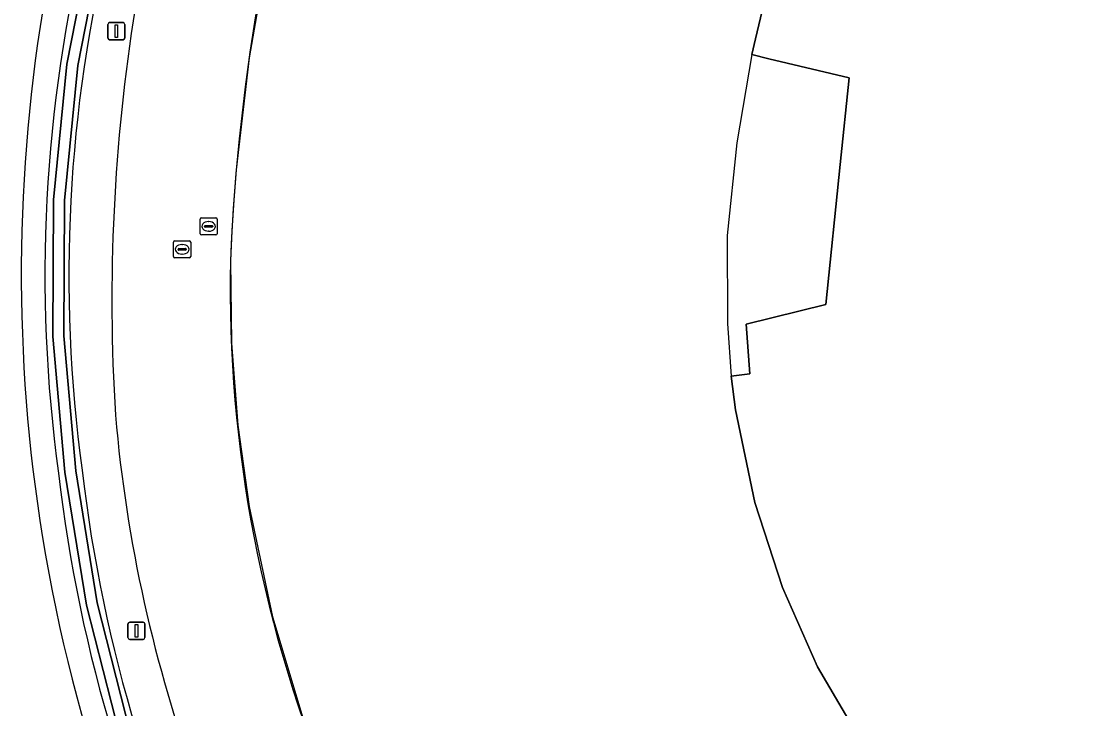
# Model space of a CAD drawing. Extents: x 155018 to 156648, y 383979 to 385733.
# Drawn here: x 155750.7 to 155813, y 384069.4 to 384109.6 of the extents above; entities that cross this region are included whole.
import ezdxf

# ---------------------------------------------------------------- set-up
doc = ezdxf.new("R2010")
doc.units = 0
for name, color, linetype in [('IMGEO_Berm_groen', 7, 'Continuous'), ('IMGEO_Erf', 7, 'Continuous'), ('IMGEO_Groenvoorziening', 7, 'Continuous'), ('IMGEO_Lichtmast', 7, 'Continuous'), ('IMGEO_Lijnafwatering', 7, 'Continuous'), ('IMGEO_Oever', 7, 'Continuous'), ('IMGEO_Pand', 7, 'Continuous'), ('IMGEO_Pand_overbouw', 7, 'Continuous'), ('IMGEO_Rijbaan_lokaal_gesloten', 7, 'Continuous'), ('IMGEO_Rioolput', 7, 'Continuous'), ('IMGEO_Waterloop', 7, 'Continuous')]:
    doc.layers.add(name, color=color, linetype=linetype)

msp = doc.modelspace()

# ---------------------------------------------------------------- linework, layer by layer
at = {"layer": 'IMGEO_Berm_groen'}
for centre, radius, start, end in [((155863.72, 384093.288), 107.768, 158.18958, 183.57089), ((155837.015, 384094.759), 84.977, 166.20402, 187.82124), ((155837.046, 384094.756), 83.608, 166.18979, 187.82723), ((155846.948, 384094.823), 96.293, 170.1602, 189.19567), ((155839.782, 384093.857), 83.938, 184.9762, 215.1845), ((155839.71, 384093.217), 87.458, 186.57985, 207.33252), ((155839.688, 384093.21), 86.035, 186.5672, 207.31551), ((155847.067, 384095.113), 96.457, 189.35439, 209.47777)]:
    msp.add_arc(centre, radius, start, end, dxfattribs=at)
at = {"layer": 'IMGEO_Erf'}
msp.add_lwpolyline([(155799.726, 384067.622), (155797.234, 384071.868), (155795.176, 384076.498), (155793.559, 384081.483), (155792.434, 384086.895), (155792.182, 384088.869), (155793.273, 384089.008), (155793.054, 384091.901), (155797.706, 384093.045), (155798.554, 384101.25), (155799.077, 384106.308), (155794.389, 384107.43), (155793.388, 384107.67), (155793.606, 384108.592), (155794.789, 384113.596), (155795.858, 384113.183), (155801.817, 384128.977), (155807.321, 384138.846), (155806.372, 384139.32), (155809.326, 384143.646), (155813.111, 384148.473)], dxfattribs=at)
for centre, radius, start, end in [((155879.791, 384090.79), 117.005, 161.64131, 177.64074), ((155839.879, 384094.042), 77.01, 178.83591, 203.07794)]:
    msp.add_arc(centre, radius, start, end, dxfattribs=at)
at = {"layer": 'IMGEO_Groenvoorziening'}
for centre, radius, start, end in [((155846.948, 384094.823), 96.293, 170.1602, 189.19567), ((155847.067, 384095.113), 96.457, 189.35439, 209.47777)]:
    msp.add_arc(centre, radius, start, end, dxfattribs=at)
at = {"layer": 'IMGEO_Lichtmast'}
for p, q in [((155755.718, 384108.636), (155755.718, 384109.436)), ((155755.718, 384109.436), (155755.718, 384108.636)), ((155755.818, 384109.536), (155756.608, 384109.536)), ((155756.608, 384109.536), (155755.818, 384109.536)), ((155756.708, 384109.436), (155756.708, 384108.636)), ((155756.708, 384108.636), (155756.708, 384109.436)), ((155756.608, 384108.536), (155755.818, 384108.536)), ((155755.818, 384108.536), (155756.608, 384108.536)), ((155756.894, 384073.571), (155756.894, 384074.371)), ((155756.894, 384074.371), (155756.894, 384073.571)), ((155756.994, 384074.471), (155757.784, 384074.471)), ((155757.784, 384074.471), (155756.994, 384074.471)), ((155757.884, 384074.371), (155757.884, 384073.571)), ((155757.884, 384073.571), (155757.884, 384074.371)), ((155757.784, 384073.471), (155756.994, 384073.471)), ((155756.994, 384073.471), (155757.784, 384073.471))]:
    msp.add_line(p, q, dxfattribs=at)
for points in [[(155756.138, 384109.411), (155756.288, 384109.411), (155756.288, 384108.661), (155756.138, 384108.661), (155756.138, 384109.411)], [(155757.314, 384074.346), (155757.464, 384074.346), (155757.464, 384073.596), (155757.314, 384073.596), (155757.314, 384074.346)]]:
    msp.add_lwpolyline(points, dxfattribs=at)
for centre, start, end in [((155755.818, 384109.436), 90, 180), ((155755.818, 384109.436), 90, 180), ((155756.608, 384109.436), 0, 90), ((155756.608, 384109.436), 360, 90), ((155755.818, 384108.636), 180, 270), ((155755.818, 384108.636), 180, 270), ((155756.608, 384108.636), 270, 0), ((155756.608, 384108.636), 270, 0), ((155756.994, 384074.371), 90, 180), ((155756.994, 384074.371), 90, 180), ((155757.784, 384074.371), 0, 90), ((155757.784, 384074.371), 360, 90), ((155756.994, 384073.571), 180, 270), ((155756.994, 384073.571), 180, 270), ((155757.784, 384073.571), 270, 0), ((155757.784, 384073.571), 270, 0)]:
    msp.add_arc(centre, 0.1, start, end, dxfattribs=at)
at = {"layer": 'IMGEO_Lijnafwatering'}
for points in [[(155766.597, 384120.391), (155765.112, 384113.971), (155763.989, 384107.479), (155763.23, 384100.934)], [(155763.23, 384100.934), (155763.088, 384099.16), (155762.973, 384097.384), (155762.885, 384095.607), (155762.958, 384090.798), (155763.324, 384086.003), (155763.98, 384081.239)], [(155763.98, 384081.239), (155765.347, 384074.794), (155767.245, 384068.486), (155769.661, 384062.357)]]:
    msp.add_lwpolyline(points, dxfattribs=at)
at = {"layer": 'IMGEO_Oever'}
for points in [[(155756.414, 384067.826), (155754.459, 384075.462), (155753.203, 384083.242), (155752.491, 384091.19), (155752.531, 384099.169), (155753.322, 384107.109), (155754.858, 384114.94), (155756.219, 384120.891), (155757.833, 384126.779), (155759.696, 384132.594), (155763.375, 384141.862), (155763.85, 384142.995), (155763.978, 384143.77), (155765.11, 384146.583), (155765.565, 384147.525), (155766.025, 384148.464), (155766.49, 384149.4), (155768.156, 384152.658), (155769.882, 384155.883), (155771.669, 384159.077)], [(155773.246, 384159.353), (155773.663, 384158.469), (155771.21, 384154.92), (155768.995, 384151.217), (155767.027, 384147.377), (155766.403, 384146.014), (155765.81, 384144.637), (155765.248, 384143.246), (155764.937, 384142.839), (155764.476, 384141.767), (155760.313, 384132.409), (155758.454, 384126.609), (155756.844, 384120.735), (155755.486, 384114.797), (155753.96, 384107.022), (155753.174, 384099.138), (155753.134, 384091.214), (155753.842, 384083.323), (155755.087, 384075.601), (155757.026, 384068.024), (155759.642, 384060.653), (155762.914, 384053.548), (155766.38, 384047.479), (155770.651, 384040.242)]]:
    msp.add_lwpolyline(points, dxfattribs=at)
for centre, radius, start, end in [((155837.015, 384094.759), 84.977, 166.20402, 187.82124), ((155837.046, 384094.756), 83.608, 166.18979, 187.82723), ((155839.71, 384093.217), 87.458, 186.57985, 207.33252), ((155839.688, 384093.21), 86.035, 186.5672, 207.31551)]:
    msp.add_arc(centre, radius, start, end, dxfattribs=at)
at = {"layer": 'IMGEO_Pand'}
msp.add_lwpolyline([(155813.111, 384148.473), (155809.326, 384143.646), (155806.372, 384139.32), (155807.321, 384138.846), (155801.817, 384128.977), (155795.858, 384113.183), (155794.789, 384113.596), (155793.606, 384108.592), (155793.388, 384107.67), (155794.389, 384107.43), (155799.077, 384106.308), (155798.554, 384101.25), (155797.706, 384093.045), (155793.054, 384091.901), (155793.273, 384089.008), (155792.182, 384088.869), (155792.434, 384086.895), (155793.559, 384081.483), (155795.176, 384076.498), (155797.234, 384071.868), (155799.726, 384067.622)], dxfattribs=at)
at = {"layer": 'IMGEO_Pand_overbouw'}
msp.add_lwpolyline([(155793.388, 384107.67), (155792.5, 384102.502), (155791.934, 384097.087), (155791.955, 384092.053), (155791.956, 384091.941), (155792.182, 384088.869), (155793.273, 384089.008), (155793.054, 384091.901), (155797.706, 384093.045), (155798.554, 384101.25), (155799.077, 384106.308), (155794.389, 384107.43)], close=True, dxfattribs=at)
at = {"layer": 'IMGEO_Rijbaan_lokaal_gesloten'}
for centre, radius, start, end in [((155863.72, 384093.288), 107.768, 158.18958, 183.57089), ((155879.791, 384090.79), 117.005, 161.64131, 177.64074), ((155839.879, 384094.042), 77.01, 178.83591, 203.07794), ((155839.782, 384093.857), 83.938, 184.9762, 215.1845)]:
    msp.add_arc(centre, radius, start, end, dxfattribs=at)
at = {"layer": 'IMGEO_Rioolput'}
for p, q in [((155761.113, 384097.196), (155761.113, 384098.048)), ((155761.188, 384098.122), (155762.04, 384098.122)), ((155761.601, 384097.902), (155761.626, 384097.902)), ((155762.114, 384098.048), (155762.114, 384097.196)), ((155761.372, 384097.616), (155761.372, 384097.628)), ((155761.81, 384097.579), (155761.412, 384097.579)), ((155761.415, 384097.665), (155761.813, 384097.665)), ((155761.624, 384097.342), (155761.599, 384097.342)), ((155761.856, 384097.628), (155761.856, 384097.616)), ((155759.563, 384095.856), (155759.563, 384096.708)), ((155759.638, 384096.782), (155760.49, 384096.782)), ((155760.051, 384096.562), (155760.076, 384096.562)), ((155760.564, 384096.708), (155760.564, 384095.856)), ((155762.04, 384097.122), (155761.188, 384097.122)), ((155759.822, 384096.276), (155759.822, 384096.288)), ((155760.26, 384096.239), (155759.862, 384096.239)), ((155759.865, 384096.325), (155760.263, 384096.325)), ((155760.074, 384096.002), (155760.049, 384096.002)), ((155760.306, 384096.288), (155760.306, 384096.276)), ((155760.49, 384095.782), (155759.638, 384095.782))]:
    msp.add_line(p, q, dxfattribs=at)
for points in [[(155761.113, 384097.196), (155761.113, 384098.048)], [(155761.188, 384098.122), (155762.04, 384098.122)], [(155762.114, 384098.048), (155762.114, 384097.196)], [(155759.563, 384095.856), (155759.563, 384096.708)], [(155759.638, 384096.782), (155760.49, 384096.782)], [(155760.564, 384096.708), (155760.564, 384095.856)], [(155762.04, 384097.122), (155761.188, 384097.122)], [(155760.49, 384095.782), (155759.638, 384095.782)]]:
    msp.add_lwpolyline(points, dxfattribs=at)
for centre, radius, start, end in [((155761.19, 384098.046), 0.0765, 91.55205, 178.44795), ((155761.19, 384098.046), 0.0765, 91.55205, 178.44795), ((155762.038, 384098.046), 0.0765, 1.55205, 88.44795), ((155762.038, 384098.046), 0.0765, 1.55205, 88.44795), ((155761.19, 384097.198), 0.0765, 181.55205, 268.44795), ((155761.19, 384097.198), 0.0765, 181.55205, 268.44795), ((155761.412, 384097.625), 0.0403, 85.87752, 175.75265), ((155761.409, 384097.615), 0.0366, 178.93798, 274.71019), ((155761.813, 384097.622), 0.043, 264.86636, 352.45326), ((155761.817, 384097.627), 0.0386, 1.73085, 96.63898), ((155762.038, 384097.198), 0.0765, 271.55205, 358.44795), ((155762.038, 384097.198), 0.0765, 271.55205, 358.44795), ((155759.64, 384096.706), 0.0765, 91.55205, 178.44795), ((155759.64, 384096.706), 0.0765, 91.55205, 178.44795), ((155760.488, 384096.706), 0.0765, 1.55205, 88.44795), ((155760.488, 384096.706), 0.0765, 1.55205, 88.44795), ((155759.862, 384096.285), 0.0403, 85.87752, 175.75265), ((155759.859, 384096.275), 0.0366, 178.93798, 274.71019), ((155760.263, 384096.282), 0.043, 264.86636, 352.45326), ((155760.267, 384096.287), 0.0386, 1.73085, 96.63898), ((155759.64, 384095.858), 0.0765, 181.55205, 268.44795), ((155759.64, 384095.858), 0.0765, 181.55205, 268.44795), ((155760.488, 384095.858), 0.0765, 271.55205, 358.44795), ((155760.488, 384095.858), 0.0765, 271.55205, 358.44795)]:
    msp.add_arc(centre, radius, start, end, dxfattribs=at)
for centre, major_axis, ratio, start_param, end_param in [((155761.6, 384097.622), (-0.387, 0.002), 0.722429, 4.712389, 7.853982), ((155761.625, 384097.622), (-0.39, 0.002), 0.717154, 1.570796, 4.712389), ((155760.05, 384096.282), (-0.387, 0.002), 0.722429, 4.712389, 7.853982), ((155760.075, 384096.282), (-0.39, 0.002), 0.717154, 1.570796, 4.712389)]:
    msp.add_ellipse(centre, major_axis=major_axis, ratio=ratio, start_param=start_param, end_param=end_param, dxfattribs=at)
at = {"layer": 'IMGEO_Waterloop'}
for points in [[(155771.669, 384159.077), (155769.882, 384155.883), (155768.156, 384152.658), (155766.49, 384149.4), (155766.025, 384148.464), (155765.565, 384147.525), (155765.11, 384146.583), (155763.978, 384143.77), (155763.85, 384142.995), (155763.375, 384141.862), (155759.696, 384132.594), (155757.833, 384126.779), (155756.219, 384120.891), (155754.858, 384114.94), (155753.322, 384107.109), (155752.531, 384099.169), (155752.491, 384091.19), (155753.203, 384083.242), (155754.459, 384075.462), (155756.414, 384067.826)], [(155770.651, 384040.242), (155766.38, 384047.479), (155762.914, 384053.548), (155759.642, 384060.653), (155757.026, 384068.024), (155755.087, 384075.601), (155753.842, 384083.323), (155753.134, 384091.214), (155753.174, 384099.138), (155753.96, 384107.022), (155755.486, 384114.797), (155756.844, 384120.735), (155758.454, 384126.609), (155760.313, 384132.409), (155764.476, 384141.767), (155764.937, 384142.839), (155765.248, 384143.246), (155765.81, 384144.637), (155766.403, 384146.014), (155767.027, 384147.377), (155768.995, 384151.217), (155771.21, 384154.92), (155773.663, 384158.469), (155773.246, 384159.353)]]:
    msp.add_lwpolyline(points, dxfattribs=at)

doc.saveas('drawing.dxf')
